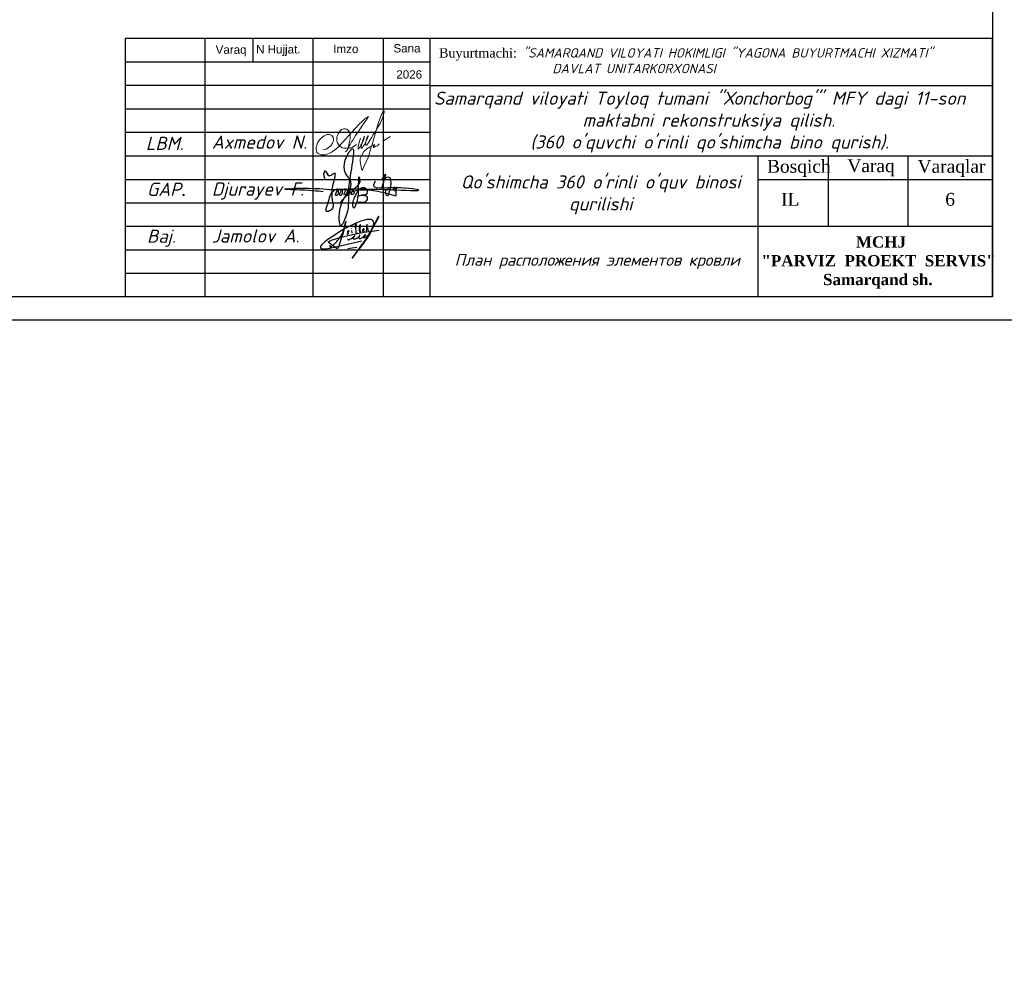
# Model space of a CAD drawing. Header units: millimetres. Extents: x 363306 to 7757304, y 1022887 to 1207196.
# Tile 677 of 1056: x 2372013 to 2393013, y 1045269 to 1065381. Entities that reach past the tile are written whole.
import ezdxf

# ---------------------------------------------------------------- set-up
doc = ezdxf.new("R2010")
doc.units = ezdxf.units.MM
doc.linetypes.add('ACAD_ISO02W100', pattern=[15, 12, -3])
doc.layers.add('(002) Рамка', color=7, linetype='Continuous')
doc.layers.add('0 @ 100', color=7, linetype='Continuous')
doc.layers.add('PLAN', color=250, linetype='Continuous', lineweight=25)
doc.layers.add('Ф А С А Д', color=250, linetype='Continuous', lineweight=15)
doc.styles.add('Arial', font='arial.ttf')
doc.styles.add('iso', font='isocpeur.TTF')
doc.styles.add('ISOCPEUR', font='isocpeur.TTF')
doc.styles.get("Standard").update_dxf_attribs({"font": 'isocpeui.ttf'})
doc.styles.add('WMF-Times New Roman0', font='times.ttf')
doc.styles.add('ГОСТ 2.304', font='isocpeui.ttf')

# ---------------------------------------------------------------- blocks, each defined once
blk = doc.blocks.new('ШТ')
at = {"insert": (193141, 709234, 0), "char_height": 240, "width": 5957.74, "attachment_point": 1, "style": 'WMF-Times New Roman0'}
blk.add_mtext('\\pi563.17678,t3443.17678;{\\fTimes New Roman|b1|i0|c204|p18;\\C1;"PARVIZ  PROEKT  SERVIS"\\P\\pi2460.72013,tz;\\C0;MCHJ\\P\\pi1851.00915;Samarqand sh.\\C256; }', dxfattribs=at)
blk = doc.blocks.new('rgsxhy')
at = {"color": 5}
for points in [[(30159764, 9369979), (30160729, 9371976), (30160134, 9373086), (30160845, 9375073), (30160529, 9371279), (30160336, 9368855), (30159821, 9367832), (30159766, 9369571), (30165013, 9370643)], [(30158318, 9372237), (30158292, 9372259), (30158313, 9372993), (30158693, 9372536), (30159097, 9372756), (30158930, 9370820), (30158827, 9369247), (30158463, 9369143), (30158559, 9369856), (30159235, 9371184), (30159510, 9371288), (30159540, 9370947), (30159450, 9370679), (30159339, 9370650), (30159361, 9370924), (30159747, 9371281), (30159933, 9371214), (30159918, 9370984), (30159866, 9370709), (30159740, 9370650), (30159740, 9370910), (30160119, 9371295), (30160364, 9371221), (30160282, 9370791), (30160134, 9370702), (30160156, 9370902), (30160253, 9371169), (30160416, 9371266), (30160624, 9371251), (30160631, 9370947), (30160520, 9370739), (30160416, 9370746), (30160527, 9370999), (30160698, 9371199), (30160869, 9371251), (30161010, 9371117), (30161025, 9370828), (30160854, 9370717), (30160832, 9370976), (30160958, 9371184), (30161196, 9371429), (30161627, 9371986), (30161567, 9372349), (30161322, 9370056), (30161196, 9369744), (30161032, 9369450), (30160943, 9369915), (30161107, 9370464), (30161478, 9371132), (30161961, 9371429), (30162250, 9371221), (30162198, 9370761), (30161687, 9370666), (30161515, 9370590), (30161433, 9370590), (30162154, 9370635), (30162280, 9370516), (30162243, 9370197), (30162028, 9370012), (30161575, 9370012), (30161352, 9370012), (30161322, 9370071)], [(30163692, 9371398), (30163961, 9372626), (30163708, 9372145), (30164262, 9372436), (30164117, 9370650), (30164117, 9371236), (30164841, 9371318), (30164871, 9371483), (30164848, 9371138), (30165028, 9371176), (30165036, 9371416), (30165013, 9370643)], [(30158109, 9371020), (30157190, 9371107), (30154479, 9371260), (30157795, 9371310), (30158983, 9371230), (30160506, 9371280), (30167135, 9371184), (30164561, 9371384), (30162918, 9371683), (30163073, 9372004)]]:
    blk.add_spline(points, degree=3, dxfattribs=at)
blk = doc.blocks.new('nerbgbdtbugbd')
at = {"color": 5, "lineweight": -2}
for points in [[(1301441, -912503, 0.3871926), (1301421, -912608, 0.2468693), (1301462, -912624, 0.1075122), (1301553, -912598, 0.0377408), (1301616, -912557, 0.0432293), (1301738, -912461), (1301856, -912351), (1302009, -912205, 0.002873), (1302157, -912056, 0.0304903), (1302203, -911998, 0.1126937), (1302215, -911961, 0.6840545), (1302174, -911935, 0.0660715), (1302090, -912059, 0.0451978), (1302060, -912132, 0.0768236), (1302054, -912193, 0.068235), (1302080, -912319, 0.2986132), (1302177, -912367, 0.1038757), (1302374, -912300, 0.0290696), (1302528, -912180), (1302675, -912025), (1302798, -911893, 0.130527), (1302852, -911776, 0.0388963), (1302856, -911737, 0.7618556), (1302821, -911725, 0.0798394), (1302802, -911765, 0.0359534), (1302781, -911857, 0.0455744), (1302785, -912031, 0.0426923), (1302803, -912110, 0.3891518), (1302905, -912166, 0.1102897), (1303059, -912099), (1303140, -912029), (1303382, -911802, 0.0334276), (1303470, -911703, 0.0129551), (1303533, -911618, 0.1437243), (1303546, -911557, 0.5877061), (1303484, -911539, 0.0594709), (1303438, -911594, 0.0548384), (1303384, -911702, 0.0606455), (1303353, -911805, 0.0833859), (1303355, -911933, 0.5059841), (1303421, -911960, 0.0746594), (1303641, -911789, 0.0267645), (1303917, -911449, 0.0698425), (1304268, -910626), (1304769, -908938, 0.0913119), (1304777, -908873, 0.6479054), (1304724, -908855, 0.1300148), (1304701, -908893), (1304249, -910540), (1303723, -912034), (1303358, -912864), (1302937, -913765), (1302456, -914865), (1303556, -912632, 0.020305), (1304025, -911521, 0.0510054), (1304177, -910920), (1304280, -910177, 0.0500611), (1304304, -909917, 0.075905), (1304266, -909734, 0.060269), (1304163, -909581, 0.2197754), (1303878, -909436, 0.0807361), (1303465, -909486, 0.0249845), (1303180, -909596, 0.0130385), (1302610, -909917, 0.0239045), (1301788, -910451), (1301162, -910954), (1300713, -911334), (1300164, -911838), (1299536, -912438), (1298972, -913021), (1298525, -913523), (1298224, -913914), (1298110, -914126), (1298090, -914220), (1298104, -914298), (1298155, -914383), (1298291, -914454), (1298501, -914462), (1298825, -914389), (1299321, -914187), (1300019, -913880), (1300989, -913450), (1303222, -912415)], [(1299333, -913786, 0.1774898), (1299290, -913897, 0.0505623), (1299288, -913979, 0.3670195), (1299369, -914060, 0.2132882), (1299452, -914018), (1299738, -913626, 0.0414268), (1300104, -913056), (1300352, -912576, 0.0300362), (1300605, -911758), (1300675, -910352), (1300613, -912033), (1300547, -912628), (1300477, -913257), (1300442, -913499), (1300421, -913685, -0.0299546), (1300383, -913939, -0.3083385), (1300235, -914061, -0.0928663), (1300150, -914038), (1299994, -913962), (1298975, -913460, -0.0731209), (1299122, -913299, -0.0362342), (1299439, -913069), (1299863, -912836), (1300474, -912500), (1301923, -911834), (1302701, -911477), (1303596, -911130), (1304048, -910967), (1305142, -910571)], [(1302164, -911013), (1302123, -910754), (1302096, -910485), (1302088, -910377, 0.9456908), (1301953, -910398, 0.0931758), (1302006, -910763, 0.0597217), (1302186, -911157, -0.0340946), (1302225, -911288, 0.0218114), (1302266, -911544, 0.4516555), (1302407, -911600), (1302580, -911477)], [(1302632, -911206), (1302686, -910890, 0.0310101), (1302691, -910593, 0.0209508), (1302677, -910448, 0.2567522), (1302634, -910391, 0.3121151), (1302582, -910404, 0.0952627), (1302548, -910463, 0.0920883), (1302520, -910679, 0.0708045), (1302568, -910903), (1302690, -911214), (1302722, -911299, 0.1825801), (1302776, -911369, 0.4802348), (1302848, -911325, 0.0467012), (1302849, -911244, 0.1708854), (1302782, -911111, 0.1795677), (1302714, -911101, 0.274631), (1302670, -911163)], [(1303084, -911166), (1303158, -911060, 0.0403562), (1303221, -910954, 0.2285131), (1303216, -910835, 0.1998977), (1303176, -910809, 0.2428565), (1303076, -910850, 0.1216605), (1303030, -910969, 0.1264383), (1303060, -911097, 0.1064961), (1303128, -911174, 0.1201125), (1303186, -911200, 0.0807957), (1303282, -911200, 0.1696912), (1303389, -911132)], [(1303717, -910580), (1303523, -910848), (1303649, -910833, -0.1393412), (1303753, -910882, -0.0645393), (1303854, -911024)], [(1301318, -911619, 0.250229), (1301354, -911511, 0.4506148), (1301272, -911473, 0.5095488), (1301192, -911723), (1301276, -911779, -0.1747015), (1301313, -911832, -0.1814843), (1301299, -911884, -0.1121061), (1301133, -912001)], [(1301637, -913772, -0.0551579), (1302758, -913351)]]:
    blk.add_lwpolyline(points, format="xyb", dxfattribs=at)
for points in [[(1303439, -910141), (1303554, -911111)], [(1301582, -911114), (1301593, -911148)], [(1301653, -911366), (1301732, -911665)]]:
    blk.add_lwpolyline(points, dxfattribs=at)
blk = doc.blocks.new('rthtrh')
at = {"color": 5}
for p, q in [((1363854, 521167), (1363868, 521192)), ((1363868, 521192), (1363889, 521219)), ((1363889, 521219), (1363907, 521234)), ((1363907, 521234), (1363927, 521243)), ((1363927, 521243), (1363940, 521249)), ((1363940, 521249), (1363965, 521249)), ((1363965, 521249), (1363988, 521244)), ((1363988, 521244), (1364013, 521227)), ((1364013, 521227), (1364030, 521204)), ((1364030, 521204), (1364039, 521185)), ((1363834, 521118), (1363842, 521141)), ((1363834, 521086), (1363834, 521118)), ((1363834, 521056), (1363834, 521086)), ((1363840, 521035), (1363834, 521056)), ((1363845, 521017), (1363840, 521035)), ((1363842, 521141), (1363854, 521167)), ((1364037, 521043), (1364026, 520997)), ((1364044, 521090), (1364037, 521043)), ((1364039, 521185), (1364046, 521147)), ((1364046, 521147), (1364044, 521090)), ((1364568, 521050), (1364689, 521123)), ((1363865, 520990), (1363845, 521017)), ((1363882, 520966), (1363865, 520990)), ((1363895, 520959), (1363882, 520966)), ((1363917, 520946), (1363895, 520959)), ((1363951, 520940), (1363917, 520946)), ((1363996, 520940), (1363951, 520940)), ((1364033, 520940), (1363996, 520940)), ((1364017, 520962), (1364016, 520946)), ((1364016, 520946), (1364016, 520940)), ((1364026, 520997), (1364017, 520962)), ((1364075, 520948), (1364033, 520940)), ((1364148, 520999), (1364075, 520948))]:
    blk.add_line(p, q, dxfattribs=at)
for points in [[(1364210, 521100), (1364186, 521015), (1364172, 520967), (1364172, 520940), (1364173, 520926), (1364179, 520925), (1364185, 520931), (1364202, 520956), (1364218, 520984), (1364240, 521027), (1364256, 521068), (1364272, 521125), (1364269, 521122), (1364225, 520990), (1364220, 520961), (1364220, 520944), (1364225, 520939), (1364232, 520939), (1364241, 520950), (1364248, 520960), (1364254, 520969), (1364260, 520978), (1364273, 520996), (1364281, 521008), (1364288, 521027), (1364309, 521073), (1364315, 521086), (1364332, 521126), (1364332, 521134), (1364327, 521134), (1364314, 521097), (1364294, 521040), (1364290, 521012), (1364293, 520997), (1364298, 520988), (1364308, 520988), (1364316, 520999), (1364326, 521014), (1364344, 521036), (1364351, 521047), (1364377, 521090), (1364389, 521112), (1364414, 521155), (1364449, 521203), (1364476, 521258), (1364523, 521332), (1364563, 521417), (1364583, 521493), (1364590, 521517), (1364590, 521527), (1364583, 521532), (1364571, 521532), (1364561, 521512), (1364541, 521459), (1364498, 521348), (1364434, 521131), (1364395, 520998), (1364377, 520936), (1364337, 520802), (1364282, 520678), (1364249, 520605), (1364238, 520588), (1364230, 520594), (1364226, 520615), (1364222, 520638), (1364214, 520663), (1364206, 520725), (1364206, 520774), (1364224, 520814), (1364265, 520883), (1364310, 520926), (1364364, 520959), (1364411, 520988), (1364432, 520996), (1364434, 520992), (1364431, 520979), (1364419, 520970), (1364414, 520960), (1364416, 520951), (1364423, 520951), (1364434, 520958), (1364443, 520964), (1364452, 520968), (1364474, 520975), (1364483, 520978), (1364492, 520986), (1364499, 520996), (1364503, 521002), (1364511, 521006), (1364511, 521006)], [(1363608, 520919), (1363661, 520924), (1363702, 520951), (1363738, 520975), (1363765, 521018), (1363780, 521059), (1363780, 521096), (1363765, 521122), (1363753, 521142), (1363714, 521156), (1363671, 521156), (1363631, 521136), (1363583, 521097), (1363555, 521074), (1363525, 521025), (1363511, 520984), (1363500, 520955), (1363500, 520930), (1363508, 520901), (1363515, 520870), (1363535, 520855), (1363555, 520841), (1363586, 520832), (1363613, 520832), (1363645, 520832), (1363675, 520843), (1363732, 520864), (1363761, 520883), (1363817, 520921), (1363863, 520963), (1363919, 521022), (1364179, 521312), (1364247, 521377), (1364282, 521405), (1364314, 521429), (1364336, 521443), (1364310, 521401), (1364279, 521361), (1364173, 521198), (1364133, 521139), (1364110, 521102), (1364087, 521068), (1364069, 521040), (1364047, 520995), (1364019, 520954), (1364007, 520925), (1363990, 520903), (1363970, 520879)]]:
    blk.add_lwpolyline(points, dxfattribs=at)
blk = doc.blocks.new('dhyjfyuk')
for p, q in [((4383414, -1184524), (4383414, -1212024)), ((4383414, -1184524), (4383414, -1212024)), ((4383414, -1184524), (4383414, -1212024)), ((4475914, -1184524), (4383414, -1184524)), ((4391914, -1184524), (4391914, -1212024)), ((4391914, -1184524), (4391914, -1212024)), ((4397013, -1184524), (4397013, -1187024)), ((4403414, -1184524), (4403414, -1212024)), ((4410914, -1184524), (4410914, -1212024)), ((4415914, -1184524), (4415914, -1212024)), ((4475914, -1212024), (4475914, -1184524)), ((4475914, -1184524), (4475914, -1212024)), ((4415914, -1187024), (4383414, -1187024)), ((4415914, -1189524), (4383414, -1189524)), ((4415914, -1189524), (4475914, -1189524)), ((4415914, -1192024), (4383414, -1192024)), ((4415914, -1194524), (4383414, -1194524)), ((4383414, -1197024), (4475914, -1197024)), ((4450914, -1212024), (4450914, -1197024)), ((4458414, -1204524), (4458414, -1197024)), ((4466914, -1204524), (4466914, -1197024)), ((4383414, -1199524), (4415914, -1199524)), ((4450914, -1199524), (4475914, -1199524)), ((4383414, -1202024), (4415914, -1202024)), ((4383414, -1204524), (4475914, -1204524)), ((4383414, -1207024), (4415914, -1207024)), ((4383414, -1209524), (4415914, -1209524))]:
    blk.add_line(p, q)
at = {"lineweight": 9, "xscale": 1.125175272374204, "yscale": 1.125175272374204, "zscale": 1.125175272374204}
blk.add_blockref('rgsxhy', (-29528647, -11744878), dxfattribs=at)
at = {"color": 5, "lineweight": 25, "xscale": 0.8159673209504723, "yscale": 0.8159673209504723, "zscale": 0.8159673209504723, "rotation": 348.2281006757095}
blk.add_blockref('nerbgbdtbugbd', (3519502, -260297, -611), dxfattribs=at)
at = {"layer": 'Ф А С А Д', "xscale": 6.676455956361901, "yscale": 6.676455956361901, "zscale": 6.676455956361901}
blk.add_blockref('rthtrh', (-4699584, -4674220), dxfattribs=at)
at = {"linetype": 'ACAD_ISO02W100', "lineweight": 5, "ltscale": 70, "char_height": 883.9, "attachment_point": 1, "style": 'Arial'}
for s, insert in [('Varaq', (4393061, -1185254)), ('N Hujjat.', (4397374, -1185220)), ('Imzo', (4405607, -1185185)), ('Sana', (4412025, -1185111)), ('2026', (4412332, -1187897))]:
    blk.add_mtext(s, dxfattribs=dict(at, insert=insert))
at = {"style": 'WMF-Times New Roman0'}
for s, insert, char_height, width, attachment_point in [('Buyurtmachi:{\\fISOCPEUR|b0|i1|c204|p34; "SAMARQAND VILOYATI HOKIMLIGI "YAGONA\\fISOCPEUR|b0|i1|c0|p34; \\fISOCPEUR|b0|i1|c204|p34;BUYURTMACHI XIZMATI" \\fISOCPEUR|b0|i1|c0|p34;\\P                   \\fISOCPEUR|b0|i1|c204|p34;DAVLAT UNITARKORXONASI}', (4416879, -1186878, 105406), 1000, 59035.39, 4), ('\\pi924.63548;{\\fISOCPEUR|b0|i1|c0|p34;Samarqand viloyati Toyloq tumani "\\fISOCPEUR|b0|i1|c204|p34;Хо\\fISOCPEUR|b0|i1|c0|p34;n\\fISOCPEUR|b0|i1|c204|p34;с\\fISOCPEUR|b0|i1|c0|p34;h\\fISOCPEUR|b0|i1|c204|p34;о\\fISOCPEUR|b0|i1|c0|p34;rb\\fISOCPEUR|b0|i1|c204|p34;о\\fISOCPEUR|b0|i1|c0|p34;g\'" \\fISOCPEUR|b0|i1|c204|p34;М\\fISOCPEUR|b0|i1|c0|p34;FY dagi 11-son \\P\\pi16770.62033;maktabni rekonstruksiya qilish. \\P\\pi11200.3173;(360 o\'quvchi o\'rinli qo\'shimcha bino qurish).}', (4415422, -1193420), 1400, 60812.6, 4), ('{\\fISOCPEUR|b0|i1|c0|p34;Axmedov N.}', (4392650, -1194845), 1414.29, 17081.22, 1), ("\\pt12184.088;{\\fISOCPEUR|b0|i1|c0|p34;Qo'shimcha 360 o'rinli o'quv binosi qurilishi}", (4434117, -1199099), 1400, 29815.79, 2), ('\\pi12888.864;{\\fTimes New Roman|b1|i0|c204|p18;\\C0;MCHJ\\P\\pi2815.884;\\C1;"PARVIZ  PROEKT  SERVIS"\\C0;\\P\\pi9383.364;Samarqand sh.\\C256; }', (4448452, -1205594), 1200, 29788.7, 1)]:
    blk.add_mtext(s, dxfattribs=dict(at, insert=insert, char_height=char_height, width=width, attachment_point=attachment_point))
at = {"attachment_point": 1}
for s, insert, char_height, width in [('{\\C1;LBM.}', (4385613, -1194981), 1414.3, 6256.98), ('{\\fTimes New Roman|b0|i0|c204|p18;Bosqich}', (4451859, -1197449), 1370.37, 6256.98), ('{\\fTimes New Roman|b0|i0|c204|p18;Varaq}', (4460421, -1197383), 1370.37, 6256.98), ('{\\fTimes New Roman|b0|i0|c204|p18;Varaqlar}', (4467912, -1197449), 1370.37, 6256.98), ('{\\C1;GAP\\fTimes New Roman|b0|i0|c204|p18;.}', (4385736, -1199872), 1414.29, 6256.98), ('Djurayev F.', (4392650, -1199845), 1414.29, 10763.87), ('{\\fTimes New Roman|b0|i0|c204|p18;IL}', (4453367, -1200960), 1370.37, 6256.98), ('{\\fTimes New Roman|b0|i0|c204|p18;6}', (4470867, -1200960), 1370.37, 6256.98), ('{\\C1;Baj.}', (4385736, -1204872), 1414.3, 6256.98), ('Jamolov A.', (4392650, -1204845), 1414.3, 10763.87)]:
    blk.add_mtext(s, dxfattribs=dict(at, insert=insert, char_height=char_height, width=width))

msp = doc.modelspace()

# ---------------------------------------------------------------- linework, layer by layer
at = {"color": 5}
msp.add_lwpolyline([(2351262.779, 1088678.072), (2393262.779, 1088678.072), (2393262.779, 1058978.072), (2351262.779, 1058978.072)], close=True, dxfattribs=at)
at = {"color": 5, "lineweight": 30}
msp.add_lwpolyline([(2353262.779, 1088178.072), (2392762.779, 1088178.072), (2392762.779, 1059478.072), (2353262.779, 1059478.072)], close=True, dxfattribs=at)

# ---------------------------------------------------------------- block references
at = {"layer": '(002) Рамка', "lineweight": 50, "xscale": 0.1999999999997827, "yscale": 0.1999999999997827, "zscale": 0.1999999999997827}
for p in [(1188023.519, 1301882.931), (1230400.444, 1301882.931), (1273008.303, 1301882.931), (1315805.274, 1301882.931), (1360022.596, 1301882.931), (1402721.941, 1301882.931), (1455579.95, 1301882.931), (1497579.95, 1301882.931)]:
    msp.add_blockref('dhyjfyuk', p, dxfattribs=at)
at = {"color": 1, "lineweight": 30}
for p in [(1597572.74, 351529.892, 0), (1642572.74, 351529.892, 0), (1707572.74, 351529.892, 0), (1752572.74, 351529.892, 0), (1797572.74, 351529.892, 0), (1842572.74, 351529.892, 0)]:
    msp.add_blockref('ШТ', p, dxfattribs=at)

# ---------------------------------------------------------------- texts
at = {"color": 0, "lineweight": -2, "ltscale": 5, "char_height": 300, "attachment_point": 1, "style": 'iso'}
for s, insert, width in [('\\pi7162.827;{\\fISOCPEUR|b0|i1|c204|p34;Примечание:\\P\\pi0;1. \\C256;Данный лист читать совместно с листами\\C0; КP-21-34\\P2. Горизонтальные сетки СГ-1, СГ-2, СГ-3  устраиваются по длине в стенах и в перегородках, через каждый 600 мм расстояние по высоте.\\P\\C256;3. Стены  выполнить из газоблока изготавливается автоклавным методом D600/ Кладку выполнить с применением однорядной перевязки\\P5.Контроль качества материалов и работ выполнять согласно указаниям КМК 2.01.03-96, КМК 3.03.01-98 и ППР.\\P6. Все внутренние дверные отверстие монтажировать на отм. +2,100.\\P7. Проч-ность клеевого состава или раствора должна обеспечить величину\\Pнормального сцепления не менее 1,2 кгс/см².}', (1058315.855, 1065292.541, 0), 19769.395), ('\\pi7162.827;{\\fISOCPEUR|b0|i1|c204|p34;Примечание:\\P\\pi0;1. \\C256;Данный лист читать совместно с листами\\C0; КP-21-34\\P2. Горизонтальные сетки СГ-1, СГ-2, СГ-3  устраиваются по длине в стенах и в перегородках, через каждый 600 мм расстояние по высоте.\\P\\C256;3. Стены  выполнить из газоблока изготавливается автоклавным методом D600/ Кладку выполнить с применением однорядной перевязки\\P5.Контроль качества материалов и работ выполнять согласно указаниям КМК 2.01.03-96, КМК 3.03.01-98 и ППР.\\P6. Все внутренние дверные отверстие монтажировать на отм. +2,100.\\P7. Проч-ность клеевого состава или раствора должна обеспечить величину\\Pнормального сцепления не менее 1,2 кгс/см².}', (923057.414, 1064990.331), 20475.63473), ('\\pi7162.827;{\\fISOCPEUR|b0|i1|c204|p34;Примечание:\\P\\pi0;1. \\C256;Данный лист читать совместно с листами\\C0; КP-21-34\\P2. Горизонтальные сетки СГ-1, СГ-2, СГ-3  устраиваются по длине в стенах и в перегородках, через каждый 600 мм расстояние по высоте.\\P\\C256;3. Стены  выполнить из газоблока изготавливается автоклавным методом D600/ Кладку выполнить с применением однорядной перевязки\\P5.Контроль качества материалов и работ выполнять согласно указаниям КМК 2.01.03-96, КМК 3.03.01-98 и ППР.\\P6. Все внутренние дверные отверстие монтажировать на отм. +2,100.\\P7. Проч-ность клеевого состава или раствора должна обеспечить величину\\Pнормального сцепления не менее 1,2 кгс/см².}', (968057.414, 1064990.331), 20475.63473), ('\\pi7162.827;{\\fISOCPEUR|b0|i1|c204|p34;Примечание:\\P\\pi0;1. \\C256;Данный лист читать совместно с листами\\C0; КP-21-34\\P2. Горизонтальные сетки СГ-1, СГ-2, СГ-3  устраиваются по длине в стенах и в перегородках, через каждый 600 мм расстояние по высоте.\\P\\C256;3. Стены  выполнить из газоблока изготавливается автоклавным методом D600/ Кладку выполнить с применением однорядной перевязки\\P5.Контроль качества материалов и работ выполнять согласно указаниям КМК 2.01.03-96, КМК 3.03.01-98 и ППР.\\P6. Все внутренние дверные отверстие монтажировать на отм. +2,100.\\P7. Проч-ность клеевого состава или раствора должна обеспечить величину\\Pнормального сцепления не менее 1,2 кгс/см².}', (1013057.414, 1064990.331), 20475.63473), ('\\pi7162.827;{\\fISOCPEUR|b0|i1|c204|p34;Примечание:\\P\\pi0;1. \\C256;Данный лист читать совместно с листами\\C0; КP- \\P2. Горизонтальные сетки СГ-1, СГ-2, СГ-3  устраиваются по длине в стенах и в перегородках, через каждый 600 мм расстояние по высоте.\\P\\C256;3. Стены  выполнить из газоблока изготавливается автоклавным методом D600/\\PКладку выполнить с применением однорядной перевязки\\P5.Контроль качества материалов и работ выполнять согласно указаниям КМК 2.01.03-19, \\PКМК 3.03.01-98 и ППР.\\P6. Все внутренние дверные отверстие монтажировать на отм. +2,100.\\P7. Прочность клеевого состава или раствора должна обеспечить величину нормального сцепления не менее 1,2 кгс/см².}', (1103238.903, 1065075.451, 0), 19984.83788), ('\\pi7162.827;{\\fISOCPEUR|b0|i1|c204|p34;Примечание:\\P\\pi0;1. \\C256;Данный лист читать совместно с листами\\C0; КP- \\P2. Горизонтальные сетки СГ-1, СГ-2, СГ-3  устраиваются по длине в стенах и в перегородках, через каждый 600 мм расстояние по высоте.\\P\\C256;3. Стены  выполнить из газоблока изготавливается автоклавным методом D600/\\PКладку выполнить с применением однорядной перевязки\\P5.Контроль качества материалов и работ выполнять согласно указаниям КМК 2.01.03-19, \\PКМК 3.03.01-98 и ППР.\\P6. Все внутренние дверные отверстие монтажировать на отм. +2,100.\\P7. Прочность клеевого состава или раствора должна обеспечить величину нормального сцепления не менее 1,2 кгс/см².}', (1238238.903, 1065075.451, 0), 19984.83788), ('\\pi7162.827;{\\fISOCPEUR|b0|i1|c204|p34;Примечание:\\P\\pi0;1. \\C256;Данный лист читать совместно с листами\\C0; КP- \\P2. Горизонтальные сетки СГ-1, СГ-2, СГ-3  устраиваются по длине в стенах и в перегородках, через каждый 600 мм расстояние по высоте.\\P\\C256;3. Стены  выполнить из газоблока изготавливается автоклавным методом D600/\\PКладку выполнить с применением однорядной перевязки\\P5.Контроль качества материалов и работ выполнять согласно указаниям КМК 2.01.03-19, \\PКМК 3.03.01-98 и ППР.\\P6. Все внутренние дверные отверстие монтажировать на отм. +2,100.\\P7. Прочность клеевого состава или раствора должна обеспечить величину нормального сцепления не менее 1,2 кгс/см².}', (1283240.914, 1065062.069, 0), 19984.83788)]:
    msp.add_mtext(s, dxfattribs=dict(at, insert=insert, width=width))
at = {"insert": (2301686.862, 1064689.016, 0), "char_height": 279.962623, "width": 18798.19545, "attachment_point": 1}
msp.add_mtext('{\\fISOCPEUR|b1|i1|c204|p34;\\C1;       ПРИМЕЧАНИЕ\\A1;\\fISOCPEUR|b0|i0|c204|p34;\\C256;\\P\\pi-559.92525,l559.92525;\\fISOCPEUR|b0|i1|c204|p34;1.^IЖелоба водосточной системы устанавливать с уклоном в сторону ливнеприемных воронок. \\P2.^IСоединение всех элементов металлических конструкций производить при помощи ручной электродуговой  сварки по ГОСТ9467-85 электродами Э-42А. Диаметр электродов не должен превышать толщину свариваемых элементов. Катет сварных швов - 5 мм, длина швов – по контуру привариваемых деталей. \\P3.^IВсе швы обработать плавным переходом к основному металлу.\\P4.^IВсе металлические элементы после сварки и обработки швов очистить от грязи и провести покраску эмалью. Цвет покраски в тон кровли.\\P5.^IВсе деревянные элементы конструкций кровли антисептировать и подвергнуть обработке огнезащитными составами. }', dxfattribs=at)
at = {"layer": '0 @ 100', "color": 7, "insert": (761996.908, 1075986.433), "char_height": 318.940213, "width": 19697.5359, "attachment_point": 4, "style": 'ГОСТ 2.304'}
msp.add_mtext('\\pi5457.36288;{\\fISOCPEUR|b1|i1|c204|p34;Характеристика участка строительства:\\P\\pi0;\\P}Расчетная зимняя температура воздух 15 °С.\\PСкоростной напор ветра   - 38кг/м2.\\PВес снегового покрова    - 50кг/м2.\\PКлассификация зданий по функциональной пожарной опасности - Ф 4.1 \\PКоэффициент надежности по назначению - 0.95\\P\\P^IПроектом разработано подъёмник для мало мобильных граждан населения грузоподъемностью 250 кг. скоростью 0,25 см/с. Двери шахт подъёмника противопожарные с пределом огнестойкости El 30. Подъёмники оборудованы кабинами габаритами 1500х1500 мм, ширина дверей кабины обеспечивает проезд инвалидной коляски. Для экстренных случаев подъёмник оснащен дополнительным аккумулятором и механическим спуском для безопасного спуска пассажира в нулевую отметку. Так же в дверях подъёмника установлены замки датчики которые открываются с ключевыми картами, чтобы открыть двери подъёмника.\\P^IС внешней и внутренней стороны наружных стен предусмотрено обшивка из аквапанелей толщиной 12,5мм с утеплением из минераловатной ваты на кварцевой основе, А =0,040 Вт/мС, толщиной 100мм. (по теплотехническому расчету). Наружная отделка из органическое стекло.\\P^IПодрядчик обязан предоставить заказчику сертификаты соответствия и пожарной безопасности на фасадную систему и все применяемые в данной системе материалы и изделия.\\PКонструкции, изделия и материалы применены по действующим стандартам, ТУ, сертификатам. На путях эвакуации используются отделочные материалы, соответствующие требованиям п. 5.25 ШНК 2.01.02-04.\\PОтделка стен с внутренней стороны окраска водоэмульсионными красками светлых тонов. Во внутренней и наружной отделке использованы современные отделочные материалы используемые на территории Республики Узбекистан.\\P^IКрыша - скатная из металлических профилированных листов с полимерными покрытиями с обеих сторон толщ.0,55мм по металлическим конструкциям.\\P^IПо периметру наружных стен устраивается бетонная отмостка. Бетон кл.В 7,5 шириной 1000 мм, толщиной 50 мм по гравийному основанию толщиной 100 мм -150 мм.\\P^IВсе строительно-монтажные работы вести согласно указаний соответствующих строительных норм и проекта производства работ (П.П.Р.) на основании ШНК 3.01.01 - 03 и КМК 3.01.02 - 00.', dxfattribs=at)
at = {"layer": 'PLAN', "color": 18, "linetype": 'ByBlock', "lineweight": 30, "ltscale": 500, "true_color": 0x000000, "insert": (2384332.038, 1060386.339, 0), "char_height": 250, "width": 7978.58646, "attachment_point": 2, "style": 'ISOCPEUR'}
msp.add_mtext('{\\fISOCPEUR|b0|i1|c204|p34;План расположения элементов кровли }', dxfattribs=at)

doc.saveas('drawing.dxf')
